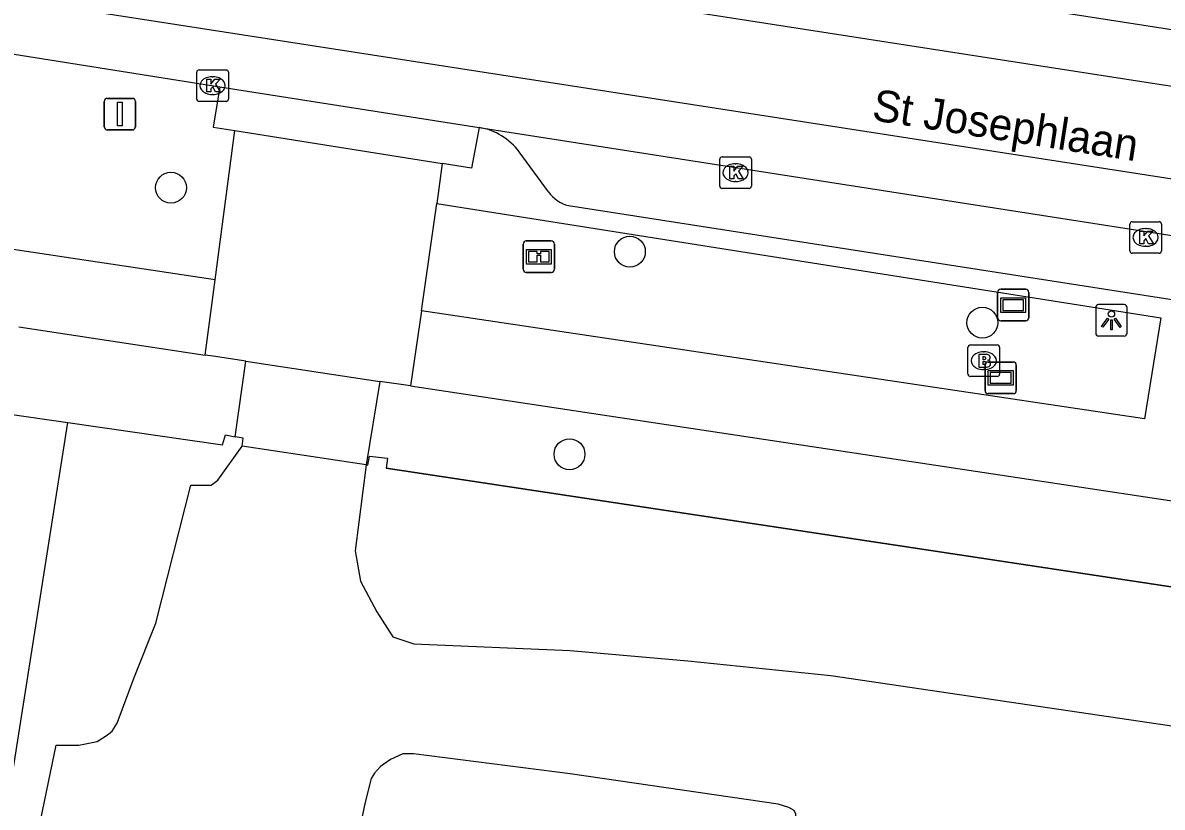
# Model space of a CAD drawing. Extents: x 163010 to 163853, y 382793 to 383982.
# Drawn here: x 163404.82 to 163440.89, y 383210.78 to 383235.62 of the extents above; entities that cross this region are included whole.
import ezdxf

# ---------------------------------------------------------------- set-up
doc = ezdxf.new("R2010")
doc.units = 0
for name, color, linetype in [('IMGEO_Boom', 7, 'Continuous'), ('IMGEO_Brandkraan', 7, 'Continuous'), ('IMGEO_Groenvoorziening', 7, 'Continuous'), ('IMGEO_Hek', 7, 'Continuous'), ('IMGEO_Informatiebord', 7, 'Continuous'), ('IMGEO_Kolk', 7, 'Continuous'), ('IMGEO_Lichtpunt', 7, 'Continuous'), ('IMGEO_Openbare_ruimte_label', 7, 'Continuous'), ('IMGEO_Parkeervlak_open', 7, 'Continuous'), ('IMGEO_Rijbaan_lokaal_gesloten', 7, 'Continuous'), ('IMGEO_Verkeersbordpaal', 7, 'Continuous'), ('IMGEO_Verklikker', 7, 'Continuous'), ('IMGEO_Voetpad_gesloten', 7, 'Continuous'), ('IMGEO_Voetpad_open', 7, 'Continuous')]:
    doc.layers.add(name, color=color, linetype=linetype)

msp = doc.modelspace()

# ---------------------------------------------------------------- linework, layer by layer
at = {"layer": 'IMGEO_Boom'}
for centre in [(163409.509, 383230.393), (163424.039, 383228.368), (163435.199, 383226.12), (163422.128, 383221.954)]:
    msp.add_circle(centre, 0.489, dxfattribs=at)
at = {"layer": 'IMGEO_Brandkraan'}
for p, q in [((163434.744, 383224.489), (163434.744, 383225.341)), ((163434.819, 383225.415), (163435.671, 383225.415)), ((163435.745, 383225.341), (163435.745, 383224.489)), ((163435.232, 383225.195), (163435.257, 383225.195)), ((163435.255, 383224.635), (163435.23, 383224.635)), ((163435.671, 383224.415), (163434.819, 383224.415))]:
    msp.add_line(p, q, dxfattribs=at)
for points in [[(163434.744, 383224.489), (163434.744, 383225.341)], [(163434.819, 383225.415), (163435.671, 383225.415)], [(163435.745, 383225.341), (163435.745, 383224.489)], [(163435.092, 383225.115), (163435.092, 383224.715), (163435.305, 383224.715)], [(163435.323, 383225.115), (163435.092, 383225.115)], [(163435.271, 383225.034), (163435.217, 383225.034), (163435.217, 383224.958)], [(163435.217, 383224.958), (163435.27, 383224.958)], [(163435.279, 383224.882), (163435.217, 383224.882), (163435.217, 383224.801)], [(163435.217, 383224.801), (163435.279, 383224.801)], [(163435.671, 383224.415), (163434.819, 383224.415)]]:
    msp.add_lwpolyline(points, dxfattribs=at)
for centre, radius, start, end in [((163434.821, 383225.339), 0.0765, 91.552, 178.448), ((163434.821, 383225.339), 0.0765, 91.552, 178.448), ((163435.669, 383225.339), 0.0765, 1.552, 88.448), ((163435.669, 383225.339), 0.0765, 1.552, 88.448), ((163435.272, 383224.996), 0.0379, 267.8285, 90.9355), ((163435.28, 383224.841), 0.0404, 269.8759, 90.5077), ((163435.327, 383224.97), 0.145, 59.4692, 91.5367), ((163435.352, 383225.017), 0.0922, 285.5137, 58.1501), ((163435.357, 383224.825), 0.105, 301.3115, 78.989), ((163434.821, 383224.491), 0.0765, 181.552, 268.448), ((163434.821, 383224.491), 0.0765, 181.552, 268.448), ((163435.311, 383224.966), 0.251, 268.6676, 293.5347), ((163435.669, 383224.491), 0.0765, 271.552, 358.448), ((163435.669, 383224.491), 0.0765, 271.552, 358.448)]:
    msp.add_arc(centre, radius, start, end, dxfattribs=at)
for centre, major_axis, ratio, start_param, end_param in [((163435.231, 383224.915), (-0.387, 0.002), 0.722429, 4.712389, 7.853982), ((163435.256, 383224.915), (-0.39, 0.002), 0.717154, 1.570796, 4.712389)]:
    msp.add_ellipse(centre, major_axis=major_axis, ratio=ratio, start_param=start_param, end_param=end_param, dxfattribs=at)
at = {"layer": 'IMGEO_Groenvoorziening'}
for points in [[(163404.265, 383223.248), (163406.245, 383222.96)], [(163435.674, 383035.631), (163404.994, 383099.886), (163377.399, 383157.07), (163376.05, 383160.062), (163375.233, 383162.634), (163374.69, 383165.276), (163374.484, 383167.102), (163374.473, 383168.889), (163374.649, 383170.667), (163375.009, 383172.417), (163375.905, 383175.163), (163376.635, 383176.836), (163377.536, 383178.423), (163378.598, 383179.908), (163379.809, 383181.273), (163381.156, 383182.504), (163398.136, 383196.475), (163400.619, 383199.02), (163401.611, 383200.174), (163402.185, 383201.047), (163402.665, 383201.976), (163403.135, 383203.24), (163406.245, 383222.96)], [(163406.245, 383222.96), (163411.138, 383222.249), (163411.235, 383222.564), (163411.543, 383222.51)], [(163415.688, 383221.617), (163415.741, 383221.609), (163415.792, 383221.889), (163416.361, 383221.827), (163416.32, 383221.516), (163447.879, 383216.74)]]:
    msp.add_lwpolyline(points, dxfattribs=at)
at = {"layer": 'IMGEO_Hek'}
for points in [[(163435.674, 383035.631), (163404.994, 383099.886), (163377.399, 383157.07), (163376.05, 383160.062), (163375.233, 383162.634), (163374.69, 383165.276), (163374.484, 383167.102), (163374.473, 383168.889), (163374.649, 383170.667), (163375.009, 383172.417), (163375.905, 383175.163), (163376.635, 383176.836), (163377.536, 383178.423), (163378.598, 383179.908), (163379.809, 383181.273), (163381.156, 383182.504), (163398.136, 383196.475), (163400.619, 383199.02), (163401.611, 383200.174), (163402.185, 383201.047), (163402.665, 383201.976), (163403.135, 383203.24), (163406.245, 383222.96)], [(163406.245, 383222.96), (163411.138, 383222.249), (163411.235, 383222.564)], [(163447.879, 383216.74), (163416.32, 383221.516)]]:
    msp.add_lwpolyline(points, dxfattribs=at)
at = {"layer": 'IMGEO_Informatiebord'}
for p, q in [((163420.66, 383227.809), (163420.66, 383228.609)), ((163420.66, 383228.609), (163420.66, 383227.809)), ((163420.76, 383228.709), (163421.55, 383228.709)), ((163421.55, 383228.709), (163420.76, 383228.709)), ((163421.65, 383228.609), (163421.65, 383227.809)), ((163421.65, 383227.809), (163421.65, 383228.609)), ((163421.55, 383227.709), (163420.76, 383227.709)), ((163420.76, 383227.709), (163421.55, 383227.709))]:
    msp.add_line(p, q, dxfattribs=at)
for points in [[(163420.761, 383228.441), (163421.549, 383228.441), (163421.549, 383227.977), (163420.761, 383227.977), (163420.761, 383228.441)], [(163420.826, 383228.376), (163420.826, 383228.042), (163421.101, 383228.042), (163421.102, 383228.255), (163421.206, 383228.256), (163421.207, 383228.042), (163421.484, 383228.042), (163421.484, 383228.376), (163421.208, 383228.376), (163421.208, 383228.296), (163421.102, 383228.296), (163421.102, 383228.376), (163420.826, 383228.376)]]:
    msp.add_lwpolyline(points, dxfattribs=at)
for centre, start, end in [((163420.76, 383228.609), 90, 180), ((163420.76, 383228.609), 90, 180), ((163421.55, 383228.609), 0, 90), ((163421.55, 383228.609), 360, 90), ((163420.76, 383227.809), 180, 270), ((163420.76, 383227.809), 180, 270), ((163421.55, 383227.809), 270, 0), ((163421.55, 383227.809), 270, 0)]:
    msp.add_arc(centre, 0.1, start, end, dxfattribs=at)
at = {"layer": 'IMGEO_Kolk'}
for p, q in [((163410.326, 383233.2), (163410.326, 383234.052)), ((163410.401, 383234.126), (163411.253, 383234.126)), ((163410.814, 383233.906), (163410.839, 383233.906)), ((163411.327, 383234.052), (163411.327, 383233.2)), ((163410.837, 383233.346), (163410.812, 383233.346)), ((163411.253, 383233.126), (163410.401, 383233.126)), ((163426.96, 383231.371), (163427.812, 383231.371)), ((163426.885, 383230.445), (163426.885, 383231.297)), ((163427.373, 383231.151), (163427.398, 383231.151)), ((163427.886, 383231.297), (163427.886, 383230.445)), ((163427.812, 383230.371), (163426.96, 383230.371)), ((163427.396, 383230.591), (163427.371, 383230.591)), ((163439.867, 383228.392), (163439.867, 383229.244)), ((163439.942, 383229.318), (163440.794, 383229.318)), ((163440.868, 383229.244), (163440.868, 383228.392)), ((163440.355, 383229.098), (163440.38, 383229.098)), ((163440.378, 383228.538), (163440.353, 383228.538)), ((163440.794, 383228.318), (163439.942, 383228.318))]:
    msp.add_line(p, q, dxfattribs=at)
for points in [[(163410.326, 383233.2), (163410.326, 383234.052)], [(163410.401, 383234.126), (163411.253, 383234.126)], [(163411.327, 383234.052), (163411.327, 383233.2)], [(163410.647, 383233.826), (163410.77, 383233.826), (163410.77, 383233.675), (163410.9, 383233.826), (163411.064, 383233.826), (163410.918, 383233.675), (163411.071, 383233.426), (163410.919, 383233.426), (163410.834, 383233.59), (163410.77, 383233.523), (163410.77, 383233.426), (163410.647, 383233.426), (163410.647, 383233.826)], [(163411.253, 383233.126), (163410.401, 383233.126)], [(163426.96, 383231.371), (163427.812, 383231.371)], [(163426.885, 383230.445), (163426.885, 383231.297)], [(163427.206, 383231.071), (163427.329, 383231.071), (163427.329, 383230.92), (163427.459, 383231.071), (163427.623, 383231.071), (163427.477, 383230.92), (163427.63, 383230.671), (163427.478, 383230.671), (163427.393, 383230.835), (163427.329, 383230.768), (163427.329, 383230.671), (163427.206, 383230.671), (163427.206, 383231.071)], [(163427.886, 383231.297), (163427.886, 383230.445)], [(163427.812, 383230.371), (163426.96, 383230.371)], [(163439.867, 383228.392), (163439.867, 383229.244)], [(163439.942, 383229.318), (163440.794, 383229.318)], [(163440.868, 383229.244), (163440.868, 383228.392)], [(163440.188, 383229.018), (163440.311, 383229.018), (163440.311, 383228.867), (163440.441, 383229.018), (163440.605, 383229.018), (163440.459, 383228.867), (163440.612, 383228.618), (163440.46, 383228.618), (163440.375, 383228.782), (163440.311, 383228.715), (163440.311, 383228.618), (163440.188, 383228.618), (163440.188, 383229.018)], [(163440.794, 383228.318), (163439.942, 383228.318)]]:
    msp.add_lwpolyline(points, dxfattribs=at)
for centre, start, end in [((163410.403, 383234.05), 91.552, 178.448), ((163410.403, 383234.05), 91.552, 178.448), ((163411.251, 383234.05), 1.552, 88.448), ((163411.251, 383234.05), 1.552, 88.448), ((163410.403, 383233.202), 181.552, 268.448), ((163410.403, 383233.202), 181.552, 268.448), ((163411.251, 383233.202), 271.552, 358.448), ((163411.251, 383233.202), 271.552, 358.448), ((163426.962, 383231.295), 91.552, 178.448), ((163426.962, 383231.295), 91.552, 178.448), ((163427.81, 383231.295), 1.552, 88.448), ((163427.81, 383231.295), 1.552, 88.448), ((163426.962, 383230.447), 181.552, 268.448), ((163426.962, 383230.447), 181.552, 268.448), ((163427.81, 383230.447), 271.552, 358.448), ((163427.81, 383230.447), 271.552, 358.448), ((163439.944, 383229.242), 91.552, 178.448), ((163439.944, 383229.242), 91.552, 178.448), ((163440.792, 383229.242), 1.552, 88.448), ((163440.792, 383229.242), 1.552, 88.448), ((163439.944, 383228.394), 181.552, 268.448), ((163439.944, 383228.394), 181.552, 268.448), ((163440.792, 383228.394), 271.552, 358.448), ((163440.792, 383228.394), 271.552, 358.448)]:
    msp.add_arc(centre, 0.0765, start, end, dxfattribs=at)
for centre, major_axis, ratio, start_param, end_param in [((163410.813, 383233.626), (-0.387, 0.002), 0.722429, 4.712389, 7.853982), ((163410.838, 383233.626), (-0.39, 0.002), 0.717154, 1.570796, 4.712389), ((163427.372, 383230.871), (-0.387, 0.002), 0.722429, 4.712389, 7.853982), ((163427.397, 383230.871), (-0.39, 0.002), 0.717154, 1.570796, 4.712389), ((163440.354, 383228.818), (-0.387, 0.002), 0.722429, 4.712389, 7.853982), ((163440.379, 383228.818), (-0.39, 0.002), 0.717154, 1.570796, 4.712389)]:
    msp.add_ellipse(centre, major_axis=major_axis, ratio=ratio, start_param=start_param, end_param=end_param, dxfattribs=at)
at = {"layer": 'IMGEO_Lichtpunt'}
for p, q in [((163439.689, 383226.694), (163438.881, 383226.694)), ((163439.689, 383226.694), (163438.881, 383226.694)), ((163438.787, 383226.599), (163438.787, 383225.792)), ((163438.787, 383226.599), (163438.787, 383225.792)), ((163439.783, 383225.792), (163439.783, 383226.599)), ((163439.783, 383225.792), (163439.783, 383226.599)), ((163438.881, 383225.698), (163439.689, 383225.698)), ((163438.881, 383225.698), (163439.689, 383225.698))]:
    msp.add_line(p, q, dxfattribs=at)
for points in [[(163439.161, 383226.263), (163439.2, 383226.235), (163439.012, 383225.973), (163438.974, 383226), (163439.161, 383226.263)], [(163439.263, 383226.215), (163439.31, 383226.215), (163439.31, 383225.893), (163439.263, 383225.893), (163439.263, 383226.215)], [(163439.373, 383226.235), (163439.411, 383226.262), (163439.598, 383226), (163439.559, 383225.972), (163439.373, 383226.235)]]:
    msp.add_lwpolyline(points, dxfattribs=at)
msp.add_circle((163439.286, 383226.397), 0.0994, dxfattribs=at)
for centre, start, end in [((163438.881, 383226.599), 90, 180), ((163438.881, 383226.599), 90, 180), ((163439.689, 383226.599), 0, 90), ((163439.689, 383226.599), 0, 90), ((163438.881, 383225.792), 180, 270), ((163438.881, 383225.792), 180, 270), ((163439.689, 383225.792), 270, 0), ((163439.689, 383225.792), 270, 360)]:
    msp.add_arc(centre, 0.0946, start, end, dxfattribs=at)
at = {"layer": 'IMGEO_Parkeervlak_open'}
for points in [[(163410.911, 383227.472), (163411.531, 383232.204)], [(163417.441, 383226.495), (163417.926, 383229.893)], [(163411.876, 383224.903), (163410.847, 383225.058), (163410.594, 383225.096)], [(163417.095, 383224.115), (163416.123, 383224.262)]]:
    msp.add_lwpolyline(points, dxfattribs=at)
at = {"layer": 'IMGEO_Rijbaan_lokaal_gesloten'}
for points in [[(163374.249, 383244.006), (163488.822, 383226.223), (163489.115, 383227.97)], [(163531.952, 383216.59), (163373.816, 383241.125)], [(163434.194, 383236.498), (163452.558, 383233.639)], [(163398.482, 383235.577), (163411.053, 383233.59)], [(163411.053, 383233.59), (163419.272, 383232.3)], [(163419.272, 383232.3), (163531.103, 383214.862)]]:
    msp.add_lwpolyline(points, dxfattribs=at)
at = {"layer": 'IMGEO_Verkeersbordpaal'}
for p, q in [((163407.499, 383233.223), (163408.289, 383233.223)), ((163408.289, 383233.223), (163407.499, 383233.223)), ((163407.399, 383232.323), (163407.399, 383233.123)), ((163407.399, 383233.123), (163407.399, 383232.323)), ((163408.389, 383233.123), (163408.389, 383232.323)), ((163408.389, 383232.323), (163408.389, 383233.123)), ((163408.289, 383232.223), (163407.499, 383232.223)), ((163407.499, 383232.223), (163408.289, 383232.223))]:
    msp.add_line(p, q, dxfattribs=at)
msp.add_lwpolyline([(163407.819, 383233.098), (163407.969, 383233.098), (163407.969, 383232.348), (163407.819, 383232.348), (163407.819, 383233.098)], dxfattribs=at)
for centre, start, end in [((163407.499, 383233.123), 90, 180), ((163407.499, 383233.123), 90, 180), ((163408.289, 383233.123), 0, 90), ((163408.289, 383233.123), 360, 90), ((163407.499, 383232.323), 180, 270), ((163407.499, 383232.323), 180, 270), ((163408.289, 383232.323), 270, 0), ((163408.289, 383232.323), 270, 0)]:
    msp.add_arc(centre, 0.1, start, end, dxfattribs=at)
at = {"layer": 'IMGEO_Verklikker'}
for p, q in [((163435.68, 383226.276), (163435.68, 383227.076)), ((163435.68, 383227.076), (163435.68, 383226.276)), ((163435.78, 383227.176), (163436.57, 383227.176)), ((163436.57, 383227.176), (163435.78, 383227.176)), ((163436.67, 383227.076), (163436.67, 383226.276)), ((163436.67, 383226.276), (163436.67, 383227.076)), ((163436.57, 383226.176), (163435.78, 383226.176)), ((163435.78, 383226.176), (163436.57, 383226.176)), ((163435.384, 383224.874), (163436.174, 383224.874)), ((163436.174, 383224.874), (163435.384, 383224.874)), ((163435.284, 383223.974), (163435.284, 383224.774)), ((163435.284, 383224.774), (163435.284, 383223.974)), ((163436.274, 383224.774), (163436.274, 383223.974)), ((163436.274, 383223.974), (163436.274, 383224.774)), ((163436.174, 383223.874), (163435.384, 383223.874)), ((163435.384, 383223.874), (163436.174, 383223.874))]:
    msp.add_line(p, q, dxfattribs=at)
for points in [[(163435.781, 383226.908), (163436.569, 383226.908), (163436.569, 383226.444), (163435.781, 383226.444), (163435.781, 383226.908)], [(163435.846, 383226.843), (163435.846, 383226.509), (163436.504, 383226.509), (163436.504, 383226.843), (163435.846, 383226.843)], [(163435.385, 383224.606), (163436.173, 383224.606), (163436.173, 383224.142), (163435.385, 383224.142), (163435.385, 383224.606)], [(163435.45, 383224.541), (163435.45, 383224.207), (163436.108, 383224.207), (163436.108, 383224.541), (163435.45, 383224.541)]]:
    msp.add_lwpolyline(points, dxfattribs=at)
for centre, start, end in [((163435.78, 383227.076), 90, 180), ((163435.78, 383227.076), 90, 180), ((163436.57, 383227.076), 0, 90), ((163436.57, 383227.076), 360, 90), ((163435.78, 383226.276), 180, 270), ((163435.78, 383226.276), 180, 270), ((163436.57, 383226.276), 270, 0), ((163436.57, 383226.276), 270, 0), ((163435.384, 383224.774), 90, 180), ((163435.384, 383224.774), 90, 180), ((163436.174, 383224.774), 0, 90), ((163436.174, 383224.774), 360, 90), ((163435.384, 383223.974), 180, 270), ((163435.384, 383223.974), 180, 270), ((163436.174, 383223.974), 270, 0), ((163436.174, 383223.974), 270, 0)]:
    msp.add_arc(centre, 0.1, start, end, dxfattribs=at)
at = {"layer": 'IMGEO_Voetpad_gesloten'}
for points in [[(163405.134, 383209.17), (163405.876, 383212.743), (163406.112, 383212.743), (163406.596, 383212.743), (163407.176, 383212.86), (163407.499, 383213.072), (163407.65, 383213.191), (163407.806, 383213.438), (163408.348, 383214.889), (163409.033, 383216.609), (163410.14, 383220.979), (163410.474, 383220.979), (163410.779, 383220.979), (163410.989, 383221.131), (163411.767, 383222.205)], [(163415.688, 383221.617), (163411.767, 383222.205)], [(163415.688, 383221.617), (163415.341, 383218.899), (163415.508, 383217.937), (163416.028, 383216.963), (163416.531, 383216.176), (163417.203, 383215.949), (163422.151, 383215.741), (163425.875, 383215.416), (163430.403, 383214.945), (163445.485, 383212.724), (163445.861, 383212.612), (163446.109, 383212.498), (163447.383, 383211.442), (163450.141, 383207.424)], [(163414.773, 383204.611), (163414.843, 383204.232), (163415.386, 383203.645), (163415.831, 383203.414), (163416.489, 383203.414), (163417.201, 383203.591), (163429.14, 383209.992), (163429.296, 383210.285), (163429.296, 383210.559), (163429.237, 383210.677), (163429.074, 383210.764), (163428.73, 383210.875), (163422.151, 383211.832), (163417.187, 383212.468), (163416.849, 383212.468), (163416.458, 383212.292), (163416.144, 383212.067), (163415.957, 383211.853), (163415.85, 383211.687), (163415.661, 383210.935), (163415.484, 383210.138), (163414.773, 383204.611)]]:
    msp.add_lwpolyline(points, dxfattribs=at)
at = {"layer": 'IMGEO_Voetpad_open'}
for points in [[(163410.911, 383227.472), (163397.47, 383229.489), (163398.148, 383233.568)], [(163411.053, 383233.59), (163410.848, 383232.312), (163411.531, 383232.204)], [(163411.531, 383232.204), (163418.093, 383231.161)], [(163419.272, 383232.3), (163419.024, 383231.013), (163418.093, 383231.161)], [(163421.458, 383230.262), (163420.536, 383231.524)], [(163418.093, 383231.161), (163417.926, 383229.893)], [(163417.926, 383229.893), (163440.851, 383226.277), (163440.336, 383223.072), (163417.441, 383226.495)], [(163481.45, 383220.579), (163422.092, 383229.824)], [(163410.594, 383225.096), (163410.911, 383227.472)], [(163417.441, 383226.495), (163417.095, 383224.115)], [(163404.697, 383225.985), (163410.594, 383225.096)], [(163411.543, 383222.51), (163411.876, 383224.903)], [(163411.876, 383224.903), (163416.123, 383224.262)], [(163416.123, 383224.262), (163415.688, 383221.617)], [(163417.095, 383224.115), (163448.47, 383219.382)], [(163411.767, 383222.205), (163411.798, 383222.465), (163411.543, 383222.51)]]:
    msp.add_lwpolyline(points, dxfattribs=at)
for centre, radius, start, end in [((163418.937, 383230.337), 1.992, 36.5936, 80.3129), ((163422.424, 383230.983), 1.205, 216.7174, 254.0052)]:
    msp.add_arc(centre, radius, start, end, dxfattribs=at)

# ---------------------------------------------------------------- texts
at = {"layer": 'IMGEO_Openbare_ruimte_label'}
msp.add_text('St Josephlaan', height=1, rotation=351.1406, dxfattribs=at).set_placement((163431.673, 383232.537))

doc.saveas('drawing.dxf')
